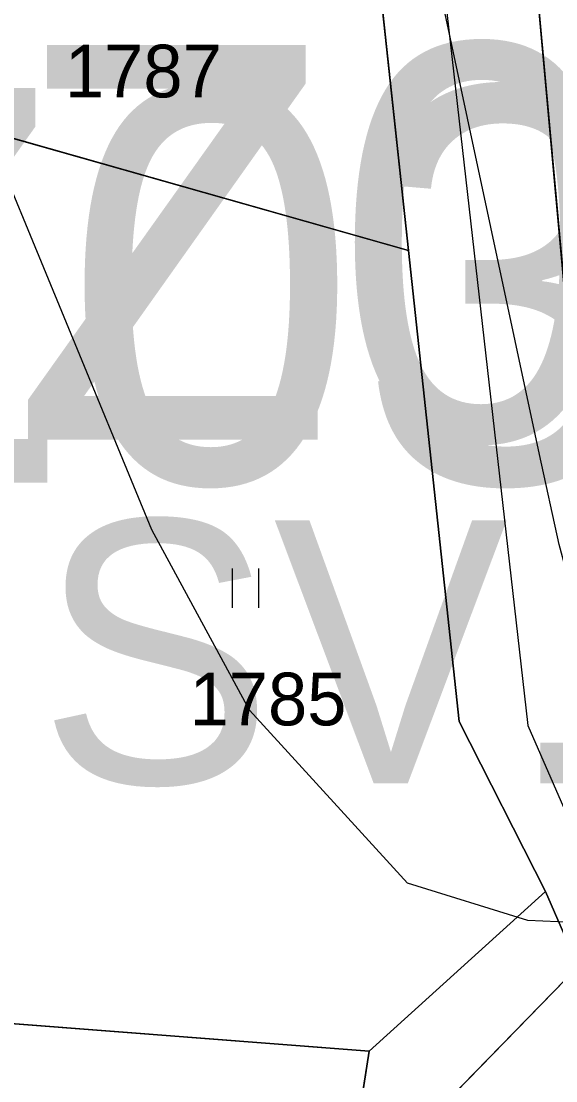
# Model space of a CAD drawing. Extents: x -706130 to -698555, y -971544 to -967260.
# Drawn here: x -703420.56 to -703400.28, y -970724.59 to -970684.35 of the extents above; entities that cross this region are included whole.
import ezdxf

# ---------------------------------------------------------------- set-up
doc = ezdxf.new("R2010")
doc.units = 0
for name, color, linetype in [('Hranice intravilán', 7, 'Continuous'), ('KN_Hranice_parcel', 7, 'Continuous'), ('KN_Parcelni cisla', 7, 'Continuous'), ('KN_Polygon parcely', 7, 'Continuous'), ('KN_POZEMKY_14_OSTATNI PLOCHA', 7, 'Continuous'), ('KN_POZEMKY_5_ZAHRADA', 7, 'Continuous'), ('KN_POZEMKY_7_TTP', 7, 'Continuous'), ('KN_VYUZITI_17_ostatni plocha_ostatni komunikace', 7, 'Continuous'), ('KN_Značky kultur', 7, 'Continuous'), ('Komunikace mistni obsluzne - osy S', 7, 'Continuous'), ('Plochy N_P ŠRAFY', 7, 'Continuous'), ('Plochy smíšené nezastavěného území všeobecné S', 7, 'Continuous'), ('Plochy smíšené obytné venkovské N', 7, 'Continuous'), ('Plochy smíšené obytné venkovské S', 7, 'Continuous'), ('Plochy verejnych prostranstvi - komunikace ostatni S', 7, 'Continuous'), ('Plochy zmen_ zastavitelne plochy', 7, 'Continuous'), ('Plochy zmen_ zastavitelne plochy popis', 7, 'Continuous'), ('Plochy zmen_ zastavitelne plochy_ZAKL', 7, 'Continuous'), ('Regulační bloky v krajině S', 7, 'Continuous'), ('Regulační bloky zastavitelné N', 7, 'Continuous'), ('Regulační bloky zastavěné S', 7, 'Continuous'), ('Regulační kódy zastavitelne a přestavby N', 7, 'Continuous'), ('Trasy turistické N', 7, 'Continuous'), ('Vodovodní řady - rozváděcí S', 7, 'Continuous'), ('VÝŠKOPIS_vrstevnice hlavní', 7, 'Continuous'), ('Zastavene uzemi N', 7, 'Continuous'), ('Zastavene uzemi plochy N', 7, 'Continuous'), ('Zábory hodnocené - plochy', 7, 'Continuous'), ('Zábory hodnocené - plochy popis', 7, 'Continuous')]:
    doc.layers.add(name, color=color, linetype=linetype)

msp = doc.modelspace()

# ---------------------------------------------------------------- linework, layer by layer
at = {"layer": 'Hranice intravilán'}
for points in [[(-703433.43, -970606.34), (-703419.9, -970645.98), (-703415.01, -970656.94), (-703407.75, -970675.61), (-703407.35, -970679.31), (-703405.87, -970693.05), (-703454.84, -970679.15), (-703463.09, -970679), (-703468.15, -970707.84), (-703470.07, -970718.76), (-703463.65, -970730.82), (-703457.47, -970732.88), (-703457.21, -970735.71), (-703449.15, -970738.4), (-703431.69, -970749.99), (-703420.82, -970762.06), (-703437.55, -970805.26), (-703391.24, -970820.46)], [(-703370.59, -970828.85), (-703368.88, -970798.82), (-703372.05, -970774.7), (-703378.26, -970759.04), (-703354.08, -970769.21), (-703338.12, -970775.63), (-703321.76, -970722.01), (-703341.58, -970715.28), (-703347.32, -970713.82), (-703368.24, -970708.49), (-703385.77, -970699.34), (-703399.89, -970695.15), (-703401.39, -970678.73), (-703404.93, -970671.23), (-703375.85, -970676.8), (-703368.77, -970648.89), (-703365.42, -970619.95), (-703382.32, -970616.38)]]:
    msp.add_lwpolyline(points, dxfattribs=at)
at = {"layer": 'KN_Hranice_parcel'}
for p, q in [((-703401.39, -970678.73), (-703399.89, -970695.15)), ((-703405.87, -970693.05), (-703454.84, -970679.15)), ((-703405.87, -970693.05), (-703407.35, -970679.31)), ((-703407.36, -970723.47), (-703400.66, -970717.4)), ((-703400.66, -970717.4), (-703399.43, -970720.25)), ((-703411.37, -970749.19), (-703407.36, -970723.47))]:
    msp.add_line(p, q, dxfattribs=at)
for points in [[(-703400.66, -970717.4), (-703403.94, -970710.94), (-703405.87, -970693.05)], [(-703399.43, -970720.25), (-703404.8, -970725.77), (-703408.06, -970750.01)], [(-703407.36, -970723.47), (-703423.92, -970722.18), (-703426.24, -970721.32)]]:
    msp.add_lwpolyline(points, dxfattribs=at)
at = {"layer": 'KN_Polygon parcely'}
for points in [[(-703433.43, -970606.34), (-703419.9, -970645.98), (-703415.01, -970656.94), (-703407.75, -970675.61), (-703407.35, -970679.31), (-703405.87, -970693.05), (-703403.94, -970710.94), (-703400.66, -970717.4), (-703399.43, -970720.25), (-703383.99, -970755.1), (-703376.46, -970774.76), (-703374.68, -970786.33), (-703373.21, -970795.9), (-703374.44, -970815.92), (-703374.5, -970816.84)], [(-703376.78, -970917.94), (-703378.33, -970912.06), (-703381.63, -970898.17), (-703380.27, -970883.61), (-703379.84, -970879.04), (-703379.76, -970867.92), (-703379.28, -970850.79), (-703370.59, -970828.85), (-703368.88, -970798.82), (-703369.35, -970794.38), (-703372.05, -970774.7), (-703378.26, -970759.04), (-703387.25, -970738.06), (-703392.36, -970726.14), (-703398.33, -970712.21), (-703399.89, -970695.15), (-703401.39, -970678.73), (-703404.93, -970671.23), (-703416.95, -970645.24), (-703428.02, -970606.74)]]:
    msp.add_lwpolyline(points, dxfattribs=at)
for points in [[(-703405.87, -970693.05), (-703454.84, -970679.15), (-703463.09, -970679), (-703468.15, -970707.84), (-703460.99, -970688.28), (-703443.05, -970692.04), (-703422.93, -970703.87), (-703423.76, -970710.5), (-703426.24, -970721.32), (-703423.92, -970722.18), (-703407.36, -970723.47), (-703400.66, -970717.4), (-703403.94, -970710.94)], [(-703232.64, -970757.52), (-703201.19, -970768.01), (-703193.88, -970758.14), (-703234.83, -970751.38), (-703313.66, -970720.21), (-703340.62, -970710.13), (-703368.04, -970703.69), (-703391.48, -970690.98), (-703401.39, -970678.73), (-703399.89, -970695.15), (-703385.77, -970699.34), (-703368.24, -970708.49), (-703347.32, -970713.82), (-703341.58, -970715.28), (-703321.76, -970722.01), (-703306.72, -970727.87), (-703282.01, -970738.48), (-703245.71, -970752.58), (-703236.37, -970756.21)], [(-703407.35, -970679.31), (-703454.84, -970679.15), (-703405.87, -970693.05)], [(-703408.06, -970750.01), (-703404.8, -970725.77), (-703399.43, -970720.25), (-703400.66, -970717.4), (-703407.36, -970723.47), (-703411.37, -970749.19)], [(-703404.8, -970725.77), (-703408.06, -970750.01), (-703383.99, -970755.1), (-703399.43, -970720.25)], [(-703423.92, -970722.18), (-703426.24, -970721.32), (-703429.55, -970732.42), (-703431.96, -970739.31), (-703431.05, -970739.69), (-703432.38, -970744), (-703411.37, -970749.19), (-703407.36, -970723.47)]]:
    msp.add_lwpolyline(points, close=True, dxfattribs=at)
at = {"layer": 'KN_POZEMKY_14_OSTATNI PLOCHA'}
for p, q in [((-703401.39, -970678.73), (-703399.89, -970695.15)), ((-703405.87, -970693.05), (-703407.35, -970679.31)), ((-703403.94, -970710.94), (-703405.87, -970693.05)), ((-703400.66, -970717.4), (-703403.94, -970710.94)), ((-703399.43, -970720.25), (-703400.66, -970717.4))]:
    msp.add_line(p, q, dxfattribs=at)
at = {"layer": 'KN_POZEMKY_5_ZAHRADA'}
for p, q in [((-703399.89, -970695.15), (-703401.39, -970678.73)), ((-703423.92, -970722.18), (-703407.36, -970723.47)), ((-703407.36, -970723.47), (-703411.37, -970749.19))]:
    msp.add_line(p, q, dxfattribs=at)
at = {"layer": 'KN_POZEMKY_7_TTP'}
for p, q in [((-703405.87, -970693.05), (-703454.84, -970679.15)), ((-703454.84, -970679.15), (-703405.87, -970693.05)), ((-703407.35, -970679.31), (-703405.87, -970693.05)), ((-703405.87, -970693.05), (-703403.94, -970710.94)), ((-703403.94, -970710.94), (-703400.66, -970717.4)), ((-703407.36, -970723.47), (-703400.66, -970717.4)), ((-703400.66, -970717.4), (-703407.36, -970723.47)), ((-703400.66, -970717.4), (-703399.43, -970720.25)), ((-703399.43, -970720.25), (-703404.8, -970725.77)), ((-703404.8, -970725.77), (-703399.43, -970720.25)), ((-703407.36, -970723.47), (-703423.92, -970722.18)), ((-703411.37, -970749.19), (-703407.36, -970723.47))]:
    msp.add_line(p, q, dxfattribs=at)
at = {"layer": 'KN_VYUZITI_17_ostatni plocha_ostatni komunikace'}
for p, q in [((-703401.39, -970678.73), (-703399.89, -970695.15)), ((-703405.87, -970693.05), (-703407.35, -970679.31)), ((-703403.94, -970710.94), (-703405.87, -970693.05)), ((-703400.66, -970717.4), (-703403.94, -970710.94)), ((-703399.43, -970720.25), (-703400.66, -970717.4))]:
    msp.add_line(p, q, dxfattribs=at)
at = {"layer": 'KN_Značky kultur'}
for p, q in [((-703412.541, -970706.63), (-703412.541, -970705.13)), ((-703411.54, -970706.63), (-703411.54, -970705.13))]:
    msp.add_line(p, q, dxfattribs=at)
at = {"layer": 'Komunikace mistni obsluzne - osy S'}
msp.add_lwpolyline([(-703430.788, -970606.026), (-703418.218, -970645.464), (-703405.364, -970675.653), (-703401.342, -970711.093), (-703373.414, -970775.071), (-703370.812, -970796.969), (-703372.19, -970820.704)], dxfattribs=at)
at = {"layer": 'Plochy N_P ŠRAFY'}
for p, q in [((-703405.87, -970693.05), (-703407.35, -970679.31)), ((-703407.36, -970723.47), (-703400.66, -970717.4)), ((-703423.92, -970722.18), (-703407.36, -970723.47))]:
    msp.add_line(p, q, dxfattribs=at)
msp.add_lwpolyline([(-703400.66, -970717.4), (-703403.94, -970710.94), (-703405.87, -970693.05)], dxfattribs=at)
at = {"layer": 'Plochy smíšené nezastavěného území všeobecné S'}
msp.add_line((-703401.39, -970678.73), (-703399.89, -970695.15), dxfattribs=at)
at = {"layer": 'Plochy smíšené obytné venkovské N'}
for p, q in [((-703405.87, -970693.05), (-703407.35, -970679.31)), ((-703407.36, -970723.47), (-703400.66, -970717.4)), ((-703423.92, -970722.18), (-703407.36, -970723.47))]:
    msp.add_line(p, q, dxfattribs=at)
msp.add_lwpolyline([(-703400.66, -970717.4), (-703403.94, -970710.94), (-703405.87, -970693.05)], dxfattribs=at)
at = {"layer": 'Plochy smíšené obytné venkovské S'}
for p, q in [((-703400.66, -970717.4), (-703407.36, -970723.47)), ((-703399.43, -970720.25), (-703400.66, -970717.4))]:
    msp.add_line(p, q, dxfattribs=at)
msp.add_lwpolyline([(-703407.36, -970723.47), (-703423.92, -970722.18), (-703426.24, -970721.32)], dxfattribs=at)
at = {"layer": 'Plochy verejnych prostranstvi - komunikace ostatni S'}
for points in [[(-703369.869, -970816.195), (-703368.88, -970798.82), (-703369.35, -970794.38), (-703372.05, -970774.7), (-703378.26, -970759.04), (-703387.25, -970738.06), (-703392.36, -970726.14), (-703398.33, -970712.21), (-703399.89, -970695.15), (-703401.39, -970678.73), (-703404.93, -970671.23), (-703416.95, -970645.24), (-703428.02, -970606.74)], [(-703407.35, -970679.31), (-703405.87, -970693.05), (-703403.94, -970710.94), (-703400.66, -970717.4), (-703399.43, -970720.25), (-703383.99, -970755.1), (-703376.46, -970774.76), (-703374.68, -970786.33), (-703373.21, -970795.9), (-703374.44, -970815.92), (-703374.5, -970816.84), (-703374.58, -970818.1), (-703374.79, -970820.56)]]:
    msp.add_lwpolyline(points, dxfattribs=at)
at = {"layer": 'Plochy zmen_ zastavitelne plochy'}
msp.add_lwpolyline([(-703463.09, -970679), (-703468.15, -970707.84), (-703460.99, -970688.28), (-703443.05, -970692.04), (-703422.93, -970703.87), (-703423.76, -970710.5), (-703426.24, -970721.32), (-703423.92, -970722.18), (-703407.36, -970723.47), (-703400.66, -970717.4), (-703403.94, -970710.94), (-703405.87, -970693.05), (-703407.35, -970679.31), (-703454.84, -970679.15)], close=True, dxfattribs=at)
at = {"layer": 'Plochy zmen_ zastavitelne plochy_ZAKL'}
for p, q in [((-703405.87, -970693.05), (-703407.35, -970679.31)), ((-703407.36, -970723.47), (-703400.66, -970717.4)), ((-703423.92, -970722.18), (-703407.36, -970723.47))]:
    msp.add_line(p, q, dxfattribs=at)
msp.add_lwpolyline([(-703400.66, -970717.4), (-703403.94, -970710.94), (-703405.87, -970693.05)], dxfattribs=at)
at = {"layer": 'Regulační bloky v krajině S'}
msp.add_line((-703401.39, -970678.73), (-703399.89, -970695.15), dxfattribs=at)
at = {"layer": 'Regulační bloky zastavitelné N'}
for p, q in [((-703405.87, -970693.05), (-703407.35, -970679.31)), ((-703407.36, -970723.47), (-703400.66, -970717.4)), ((-703423.92, -970722.18), (-703407.36, -970723.47))]:
    msp.add_line(p, q, dxfattribs=at)
msp.add_lwpolyline([(-703400.66, -970717.4), (-703403.94, -970710.94), (-703405.87, -970693.05)], dxfattribs=at)
at = {"layer": 'Regulační bloky zastavěné S'}
for p, q in [((-703400.66, -970717.4), (-703407.36, -970723.47)), ((-703399.43, -970720.25), (-703400.66, -970717.4))]:
    msp.add_line(p, q, dxfattribs=at)
for points in [[(-703368.88, -970798.82), (-703369.35, -970794.38), (-703372.05, -970774.7), (-703378.26, -970759.04), (-703387.25, -970738.06), (-703392.36, -970726.14), (-703398.33, -970712.21), (-703399.89, -970695.15), (-703401.39, -970678.73), (-703404.93, -970671.23), (-703416.95, -970645.24), (-703428.02, -970606.74)], [(-703407.35, -970679.31), (-703405.87, -970693.05), (-703403.94, -970710.94), (-703400.66, -970717.4), (-703399.43, -970720.25), (-703383.99, -970755.1), (-703376.46, -970774.76), (-703374.68, -970786.33), (-703373.21, -970795.9), (-703374.44, -970815.92), (-703374.5, -970816.84), (-703374.58, -970818.1), (-703374.79, -970820.56)], [(-703407.36, -970723.47), (-703423.92, -970722.18), (-703426.24, -970721.32)]]:
    msp.add_lwpolyline(points, dxfattribs=at)
at = {"layer": 'Trasy turistické N'}
msp.add_lwpolyline([(-703428.02, -970606.74), (-703416.95, -970645.24), (-703404.93, -970671.23), (-703401.39, -970678.73), (-703398.33, -970712.21), (-703387.25, -970738.06), (-703378.26, -970759.04), (-703372.05, -970774.7), (-703368.88, -970798.82), (-703370.59, -970828.85), (-703379.28, -970850.79), (-703379.76, -970867.92), (-703379.84, -970879.04), (-703380.27, -970883.61), (-703381.63, -970898.17), (-703378.33, -970912.06), (-703376.78, -970917.94), (-703376.74, -970936.32), (-703381.79, -970969.53), (-703386.32, -970992.67), (-703386.57, -970993.95)], dxfattribs=at)
at = {"layer": 'Vodovodní řady - rozváděcí S'}
msp.add_lwpolyline([(-703476.43, -970864.89), (-703475.941, -970865.34), (-703473.335, -970866.935), (-703443.304, -970833.201), (-703437.285, -970830.886), (-703404.411, -970828.108), (-703393.1, -970825.074), (-703379.63, -970821.54), (-703374.529, -970821.865), (-703373.866, -970800.746), (-703371.31, -970790.326), (-703375.057, -970772.152), (-703382.885, -970748.723), (-703395.355, -970721.994), (-703400.142, -970704.227), (-703400.891, -970700.801), (-703405.476, -970679.385), (-703414.392, -970657.693), (-703429.867, -970607.822)], dxfattribs=at)
at = {"layer": 'VÝŠKOPIS_vrstevnice hlavní'}
msp.add_lwpolyline([(-703394.921, -970717.793), (-703397.918, -970718.65), (-703401.342, -970718.507), (-703405.907, -970717.08), (-703411.9, -970710.517), (-703415.609, -970703.669), (-703425.596, -970679.415), (-703437.865, -970653.449), (-703454.843, -970623.488), (-703465.543, -970607.509)], dxfattribs=at)
at = {"layer": 'Zastavene uzemi N'}
for points in [[(-703433.43, -970606.34), (-703419.9, -970645.98), (-703415.01, -970656.94), (-703407.75, -970675.61), (-703407.35, -970679.31), (-703405.87, -970693.05), (-703454.84, -970679.15), (-703463.09, -970679), (-703468.15, -970707.84), (-703470.07, -970718.76), (-703463.65, -970730.82), (-703457.47, -970732.88), (-703457.21, -970735.71), (-703449.15, -970738.4), (-703431.69, -970749.99), (-703420.82, -970762.06), (-703437.55, -970805.26), (-703391.24, -970820.46)], [(-703369.06, -970825.66), (-703364.689, -970816.507), (-703355, -970796.22), (-703356.16, -970787.98), (-703354.08, -970769.21), (-703338.12, -970775.63), (-703321.76, -970722.01), (-703341.58, -970715.28), (-703347.32, -970713.82), (-703368.24, -970708.49), (-703385.77, -970699.34), (-703399.89, -970695.15), (-703401.39, -970678.73), (-703404.93, -970671.23), (-703375.85, -970676.8), (-703368.77, -970648.89), (-703365.42, -970619.95), (-703382.32, -970616.38)]]:
    msp.add_lwpolyline(points, dxfattribs=at)
at = {"layer": 'Zastavene uzemi plochy N'}
for points in [[(-703433.43, -970606.34), (-703419.9, -970645.98), (-703415.01, -970656.94), (-703407.75, -970675.61), (-703407.35, -970679.31), (-703405.87, -970693.05), (-703454.84, -970679.15), (-703463.09, -970679), (-703468.15, -970707.84), (-703470.07, -970718.76), (-703463.65, -970730.82), (-703457.47, -970732.88), (-703457.21, -970735.71), (-703449.15, -970738.4), (-703431.69, -970749.99), (-703420.82, -970762.06), (-703437.55, -970805.26), (-703391.24, -970820.46)], [(-703369.06, -970825.66), (-703364.689, -970816.507), (-703355, -970796.22), (-703356.16, -970787.98), (-703354.08, -970769.21), (-703338.12, -970775.63), (-703321.76, -970722.01), (-703341.58, -970715.28), (-703347.32, -970713.82), (-703368.24, -970708.49), (-703385.77, -970699.34), (-703399.89, -970695.15), (-703401.39, -970678.73), (-703404.93, -970671.23), (-703375.85, -970676.8), (-703368.77, -970648.89), (-703365.42, -970619.95), (-703382.32, -970616.38)]]:
    msp.add_lwpolyline(points, dxfattribs=at)
at = {"layer": 'Zábory hodnocené - plochy'}
for p, q in [((-703405.87, -970693.05), (-703407.35, -970679.31)), ((-703407.36, -970723.47), (-703400.66, -970717.4)), ((-703423.92, -970722.18), (-703407.36, -970723.47))]:
    msp.add_line(p, q, dxfattribs=at)
msp.add_lwpolyline([(-703400.66, -970717.4), (-703403.94, -970710.94), (-703405.87, -970693.05)], dxfattribs=at)

# ---------------------------------------------------------------- texts
at = {"layer": 'KN_Parcelni cisla'}
for s, p in [('1787', (-703418.9, -970687.24)), ('1785', (-703414.17, -970711.09))]:
    msp.add_text(s, height=2, dxfattribs=at).set_placement(p)
at = {"layer": 'Plochy zmen_ zastavitelne plochy popis'}
msp.add_text('Z03', height=15, dxfattribs=at).set_placement((-703420.937, -970700.244))
at = {"layer": 'Regulační kódy zastavitelne a přestavby N'}
msp.add_text('SV.1.15.70', height=10, dxfattribs=at).set_placement((-703419.916, -970713.297))
at = {"layer": 'Zábory hodnocené - plochy popis'}
msp.add_text('Z03', height=15, dxfattribs=at).set_placement((-703431.192, -970701.877))

doc.saveas('drawing.dxf')
